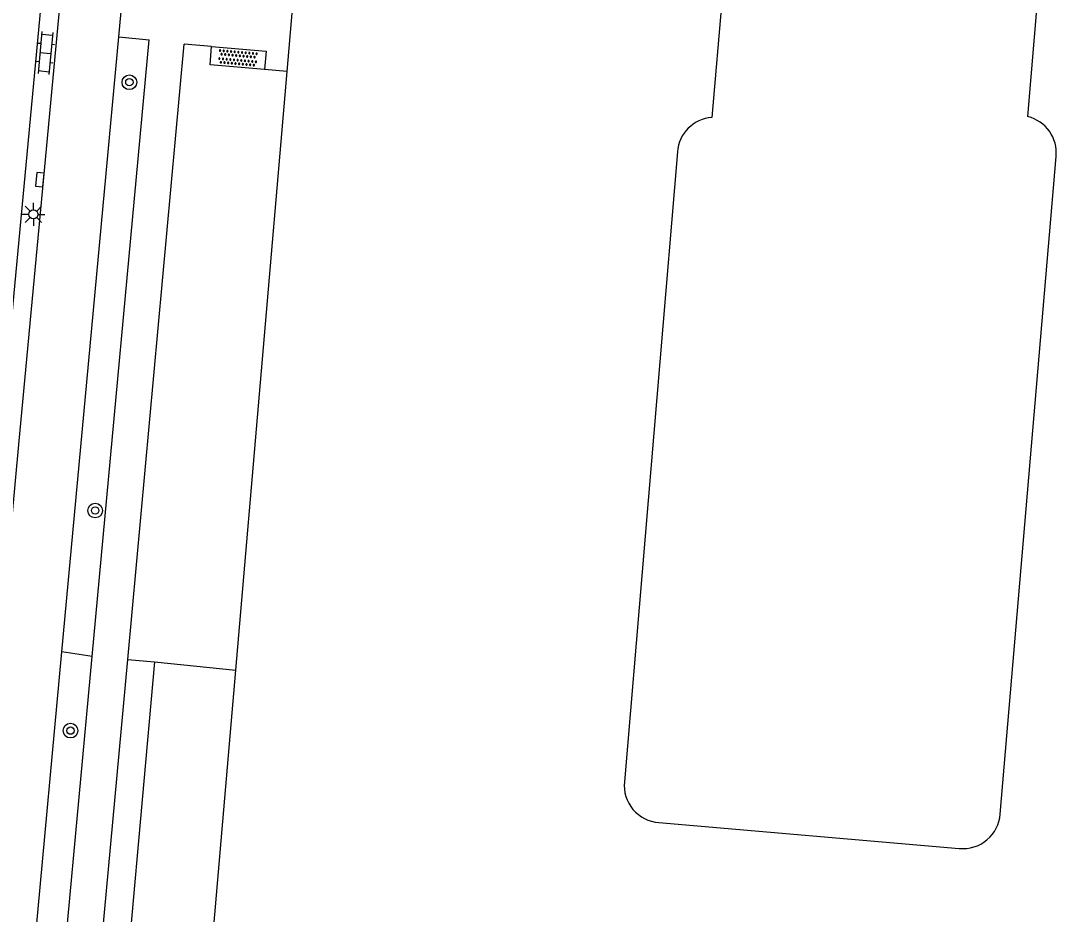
# Model space of a CAD drawing. Extents: x 132999 to 136000, y 398499 to 400501.
# Drawn here: x 134868.5 to 134925, y 398690.4 to 398739.1 of the extents above; entities that cross this region are included whole.
import ezdxf

# ---------------------------------------------------------------- set-up
doc = ezdxf.new("R2010")
doc.units = 0
for name, color, linetype in [('gg-afsc-hekwerk', 7, 'Continuous'), ('gg-bbg-hoofdgebouw', 7, 'Continuous'), ('gg-knt-verharding', 7, 'Continuous'), ('gt-grn-groengrens', 7, 'Continuous'), ('gt-symb-boom', 7, 'Continuous'), ('gt-symb-klinker verharding', 7, 'Continuous'), ('gt-symb-kolk', 7, 'Continuous'), ('gt-symb-lichtmast', 7, 'Continuous'), ('gt-symb-overige verharding', 7, 'Continuous')]:
    doc.layers.add(name, color=color, linetype=linetype)

# ---------------------------------------------------------------- blocks, each defined once
blk = doc.blocks.new('gt0-BOOM')
at = {"layer": 'gt-symb-boom'}
for radius in [0.4, 0.2]:
    blk.add_circle((0, 0), radius, dxfattribs=at)
blk = doc.blocks.new('gt0-OVH')
at = {"layer": 'gt-symb-overige verharding'}
for points in [[(-0.972, 0.298), (-0.967, 0.308), (-0.965, 0.319), (-0.966, 0.33), (-0.971, 0.34), (-0.978, 0.348), (-0.988, 0.353), (-0.999, 0.355), (-1.01, 0.354), (-1.02, 0.349), (-1.028, 0.342), (-1.033, 0.332), (-1.035, 0.321), (-1.034, 0.31), (-1.029, 0.3), (-1.022, 0.292), (-1.012, 0.287), (-1.001, 0.285), (-0.99, 0.286), (-0.98, 0.291)], [(-0.872, 0.106), (-0.867, 0.116), (-0.865, 0.126), (-0.866, 0.137), (-0.871, 0.147), (-0.878, 0.156), (-0.888, 0.161), (-0.899, 0.163), (-0.91, 0.162), (-0.92, 0.157), (-0.928, 0.15), (-0.933, 0.14), (-0.935, 0.129), (-0.934, 0.118), (-0.929, 0.108), (-0.922, 0.1), (-0.912, 0.095), (-0.901, 0.092), (-0.89, 0.094), (-0.88, 0.098)], [(-0.772, 0.298), (-0.767, 0.308), (-0.765, 0.319), (-0.766, 0.33), (-0.771, 0.34), (-0.778, 0.348), (-0.788, 0.353), (-0.799, 0.355), (-0.81, 0.354), (-0.82, 0.349), (-0.828, 0.342), (-0.833, 0.332), (-0.835, 0.321), (-0.834, 0.31), (-0.829, 0.3), (-0.822, 0.292), (-0.812, 0.287), (-0.801, 0.285), (-0.79, 0.286), (-0.78, 0.291)], [(-0.672, 0.106), (-0.667, 0.116), (-0.665, 0.126), (-0.666, 0.137), (-0.671, 0.147), (-0.678, 0.156), (-0.688, 0.161), (-0.699, 0.163), (-0.71, 0.162), (-0.72, 0.157), (-0.728, 0.15), (-0.733, 0.14), (-0.735, 0.129), (-0.734, 0.118), (-0.729, 0.108), (-0.722, 0.1), (-0.712, 0.095), (-0.701, 0.092), (-0.69, 0.094), (-0.68, 0.098)], [(-0.572, 0.298), (-0.567, 0.308), (-0.565, 0.319), (-0.566, 0.33), (-0.571, 0.34), (-0.578, 0.348), (-0.588, 0.353), (-0.599, 0.355), (-0.61, 0.354), (-0.62, 0.349), (-0.628, 0.342), (-0.633, 0.332), (-0.635, 0.321), (-0.634, 0.31), (-0.629, 0.3), (-0.622, 0.292), (-0.612, 0.287), (-0.601, 0.285), (-0.59, 0.286), (-0.58, 0.291)], [(-0.472, 0.106), (-0.467, 0.116), (-0.465, 0.126), (-0.466, 0.137), (-0.471, 0.147), (-0.478, 0.156), (-0.488, 0.161), (-0.499, 0.163), (-0.51, 0.162), (-0.52, 0.157), (-0.528, 0.15), (-0.533, 0.14), (-0.535, 0.129), (-0.534, 0.118), (-0.529, 0.108), (-0.522, 0.1), (-0.512, 0.095), (-0.501, 0.092), (-0.49, 0.094), (-0.48, 0.098)], [(-0.372, 0.298), (-0.367, 0.308), (-0.365, 0.319), (-0.366, 0.33), (-0.371, 0.34), (-0.378, 0.348), (-0.388, 0.353), (-0.399, 0.355), (-0.41, 0.354), (-0.42, 0.349), (-0.428, 0.342), (-0.433, 0.332), (-0.435, 0.321), (-0.434, 0.31), (-0.429, 0.3), (-0.422, 0.292), (-0.412, 0.287), (-0.401, 0.285), (-0.39, 0.286), (-0.38, 0.291)], [(-0.272, 0.106), (-0.267, 0.116), (-0.265, 0.126), (-0.266, 0.137), (-0.271, 0.147), (-0.278, 0.156), (-0.288, 0.161), (-0.299, 0.163), (-0.31, 0.162), (-0.32, 0.157), (-0.328, 0.15), (-0.333, 0.14), (-0.335, 0.129), (-0.334, 0.118), (-0.329, 0.108), (-0.322, 0.1), (-0.312, 0.095), (-0.301, 0.092), (-0.29, 0.094), (-0.28, 0.098)], [(-0.172, 0.298), (-0.167, 0.308), (-0.165, 0.319), (-0.166, 0.33), (-0.171, 0.34), (-0.178, 0.348), (-0.188, 0.353), (-0.199, 0.355), (-0.21, 0.354), (-0.22, 0.349), (-0.228, 0.342), (-0.233, 0.332), (-0.235, 0.321), (-0.234, 0.31), (-0.229, 0.3), (-0.222, 0.292), (-0.212, 0.287), (-0.201, 0.285), (-0.19, 0.286), (-0.18, 0.291)], [(-0.072, 0.106), (-0.067, 0.116), (-0.065, 0.126), (-0.066, 0.137), (-0.071, 0.147), (-0.078, 0.156), (-0.088, 0.161), (-0.099, 0.163), (-0.11, 0.162), (-0.12, 0.157), (-0.128, 0.15), (-0.133, 0.14), (-0.135, 0.129), (-0.134, 0.118), (-0.129, 0.108), (-0.122, 0.1), (-0.112, 0.095), (-0.101, 0.092), (-0.09, 0.094), (-0.08, 0.098)], [(0.028, 0.298), (0.033, 0.308), (0.035, 0.319), (0.034, 0.33), (0.029, 0.34), (0.022, 0.348), (0.012, 0.353), (0.001, 0.355), (-0.01, 0.354), (-0.02, 0.349), (-0.028, 0.342), (-0.033, 0.332), (-0.035, 0.321), (-0.034, 0.31), (-0.029, 0.3), (-0.022, 0.292), (-0.012, 0.287), (-0.001, 0.285), (0.01, 0.286), (0.02, 0.291)], [(0.128, 0.106), (0.133, 0.116), (0.135, 0.126), (0.134, 0.137), (0.129, 0.147), (0.122, 0.156), (0.112, 0.161), (0.101, 0.163), (0.09, 0.162), (0.08, 0.157), (0.072, 0.15), (0.067, 0.14), (0.065, 0.129), (0.066, 0.118), (0.071, 0.108), (0.078, 0.1), (0.088, 0.095), (0.099, 0.092), (0.11, 0.094), (0.12, 0.098)], [(0.228, 0.298), (0.233, 0.308), (0.235, 0.319), (0.234, 0.33), (0.229, 0.34), (0.222, 0.348), (0.212, 0.353), (0.201, 0.355), (0.19, 0.354), (0.18, 0.349), (0.172, 0.342), (0.167, 0.332), (0.165, 0.321), (0.166, 0.31), (0.171, 0.3), (0.178, 0.292), (0.188, 0.287), (0.199, 0.285), (0.21, 0.286), (0.22, 0.291)], [(0.328, 0.106), (0.333, 0.116), (0.335, 0.126), (0.334, 0.137), (0.329, 0.147), (0.322, 0.156), (0.312, 0.161), (0.301, 0.163), (0.29, 0.162), (0.28, 0.157), (0.272, 0.15), (0.267, 0.14), (0.265, 0.129), (0.266, 0.118), (0.271, 0.108), (0.278, 0.1), (0.288, 0.095), (0.299, 0.092), (0.31, 0.094), (0.32, 0.098)], [(0.428, 0.298), (0.433, 0.308), (0.435, 0.319), (0.434, 0.33), (0.429, 0.34), (0.422, 0.348), (0.412, 0.353), (0.401, 0.355), (0.39, 0.354), (0.38, 0.349), (0.372, 0.342), (0.367, 0.332), (0.365, 0.321), (0.366, 0.31), (0.371, 0.3), (0.378, 0.292), (0.388, 0.287), (0.399, 0.285), (0.41, 0.286), (0.42, 0.291)], [(0.528, 0.106), (0.533, 0.116), (0.535, 0.126), (0.534, 0.137), (0.529, 0.147), (0.522, 0.156), (0.512, 0.161), (0.501, 0.163), (0.49, 0.162), (0.48, 0.157), (0.472, 0.15), (0.467, 0.14), (0.465, 0.129), (0.466, 0.118), (0.471, 0.108), (0.478, 0.1), (0.488, 0.095), (0.499, 0.092), (0.51, 0.094), (0.52, 0.098)], [(0.628, 0.298), (0.633, 0.308), (0.635, 0.319), (0.634, 0.33), (0.629, 0.34), (0.622, 0.348), (0.612, 0.353), (0.601, 0.355), (0.59, 0.354), (0.58, 0.349), (0.572, 0.342), (0.567, 0.332), (0.565, 0.321), (0.566, 0.31), (0.571, 0.3), (0.578, 0.292), (0.588, 0.287), (0.599, 0.285), (0.61, 0.286), (0.62, 0.291)], [(0.728, 0.106), (0.733, 0.116), (0.735, 0.126), (0.734, 0.137), (0.729, 0.147), (0.722, 0.156), (0.712, 0.161), (0.701, 0.163), (0.69, 0.162), (0.68, 0.157), (0.672, 0.15), (0.667, 0.14), (0.665, 0.129), (0.666, 0.118), (0.671, 0.108), (0.678, 0.1), (0.688, 0.095), (0.699, 0.092), (0.71, 0.094), (0.72, 0.098)], [(0.828, 0.298), (0.833, 0.308), (0.835, 0.319), (0.834, 0.33), (0.829, 0.34), (0.822, 0.348), (0.812, 0.353), (0.801, 0.355), (0.79, 0.354), (0.78, 0.349), (0.772, 0.342), (0.767, 0.332), (0.765, 0.321), (0.766, 0.31), (0.771, 0.3), (0.778, 0.292), (0.788, 0.287), (0.799, 0.285), (0.81, 0.286), (0.82, 0.291)], [(0.928, 0.106), (0.933, 0.116), (0.935, 0.126), (0.934, 0.137), (0.929, 0.147), (0.922, 0.156), (0.912, 0.161), (0.901, 0.163), (0.89, 0.162), (0.88, 0.157), (0.872, 0.15), (0.867, 0.14), (0.865, 0.129), (0.866, 0.118), (0.871, 0.108), (0.878, 0.1), (0.888, 0.095), (0.899, 0.092), (0.91, 0.094), (0.92, 0.098)], [(1.028, 0.298), (1.033, 0.308), (1.035, 0.319), (1.034, 0.33), (1.029, 0.34), (1.022, 0.348), (1.012, 0.353), (1.001, 0.355), (0.99, 0.354), (0.98, 0.349), (0.972, 0.342), (0.967, 0.332), (0.965, 0.321), (0.966, 0.31), (0.971, 0.3), (0.978, 0.292), (0.988, 0.287), (0.999, 0.285), (1.01, 0.286), (1.02, 0.291)], [(-0.972, -0.142), (-0.967, -0.132), (-0.965, -0.121), (-0.966, -0.11), (-0.971, -0.1), (-0.978, -0.092), (-0.988, -0.087), (-0.999, -0.085), (-1.01, -0.086), (-1.02, -0.091), (-1.028, -0.098), (-1.033, -0.108), (-1.035, -0.119), (-1.034, -0.13), (-1.029, -0.14), (-1.022, -0.148), (-1.012, -0.153), (-1.001, -0.155), (-0.99, -0.154), (-0.98, -0.149)], [(-0.872, -0.334), (-0.867, -0.324), (-0.865, -0.314), (-0.866, -0.303), (-0.871, -0.293), (-0.878, -0.284), (-0.888, -0.279), (-0.899, -0.277), (-0.91, -0.278), (-0.92, -0.283), (-0.928, -0.29), (-0.933, -0.3), (-0.935, -0.311), (-0.934, -0.322), (-0.929, -0.332), (-0.922, -0.34), (-0.912, -0.345), (-0.901, -0.348), (-0.89, -0.346), (-0.88, -0.342)], [(-0.772, -0.142), (-0.767, -0.132), (-0.765, -0.121), (-0.766, -0.11), (-0.771, -0.1), (-0.778, -0.092), (-0.788, -0.087), (-0.799, -0.085), (-0.81, -0.086), (-0.82, -0.091), (-0.828, -0.098), (-0.833, -0.108), (-0.835, -0.119), (-0.834, -0.13), (-0.829, -0.14), (-0.822, -0.148), (-0.812, -0.153), (-0.801, -0.155), (-0.79, -0.154), (-0.78, -0.149)], [(-0.672, -0.334), (-0.667, -0.324), (-0.665, -0.314), (-0.666, -0.303), (-0.671, -0.293), (-0.678, -0.284), (-0.688, -0.279), (-0.699, -0.277), (-0.71, -0.278), (-0.72, -0.283), (-0.728, -0.29), (-0.733, -0.3), (-0.735, -0.311), (-0.734, -0.322), (-0.729, -0.332), (-0.722, -0.34), (-0.712, -0.345), (-0.701, -0.348), (-0.69, -0.346), (-0.68, -0.342)], [(-0.572, -0.142), (-0.567, -0.132), (-0.565, -0.121), (-0.566, -0.11), (-0.571, -0.1), (-0.578, -0.092), (-0.588, -0.087), (-0.599, -0.085), (-0.61, -0.086), (-0.62, -0.091), (-0.628, -0.098), (-0.633, -0.108), (-0.635, -0.119), (-0.634, -0.13), (-0.629, -0.14), (-0.622, -0.148), (-0.612, -0.153), (-0.601, -0.155), (-0.59, -0.154), (-0.58, -0.149)], [(-0.472, -0.334), (-0.467, -0.324), (-0.465, -0.314), (-0.466, -0.303), (-0.471, -0.293), (-0.478, -0.284), (-0.488, -0.279), (-0.499, -0.277), (-0.51, -0.278), (-0.52, -0.283), (-0.528, -0.29), (-0.533, -0.3), (-0.535, -0.311), (-0.534, -0.322), (-0.529, -0.332), (-0.522, -0.34), (-0.512, -0.345), (-0.501, -0.348), (-0.49, -0.346), (-0.48, -0.342)], [(-0.372, -0.142), (-0.367, -0.132), (-0.365, -0.121), (-0.366, -0.11), (-0.371, -0.1), (-0.378, -0.092), (-0.388, -0.087), (-0.399, -0.085), (-0.41, -0.086), (-0.42, -0.091), (-0.428, -0.098), (-0.433, -0.108), (-0.435, -0.119), (-0.434, -0.13), (-0.429, -0.14), (-0.422, -0.148), (-0.412, -0.153), (-0.401, -0.155), (-0.39, -0.154), (-0.38, -0.149)], [(-0.272, -0.334), (-0.267, -0.324), (-0.265, -0.314), (-0.266, -0.303), (-0.271, -0.293), (-0.278, -0.284), (-0.288, -0.279), (-0.299, -0.277), (-0.31, -0.278), (-0.32, -0.283), (-0.328, -0.29), (-0.333, -0.3), (-0.335, -0.311), (-0.334, -0.322), (-0.329, -0.332), (-0.322, -0.34), (-0.312, -0.345), (-0.301, -0.348), (-0.29, -0.346), (-0.28, -0.342)], [(-0.172, -0.142), (-0.167, -0.132), (-0.165, -0.121), (-0.166, -0.11), (-0.171, -0.1), (-0.178, -0.092), (-0.188, -0.087), (-0.199, -0.085), (-0.21, -0.086), (-0.22, -0.091), (-0.228, -0.098), (-0.233, -0.108), (-0.235, -0.119), (-0.234, -0.13), (-0.229, -0.14), (-0.222, -0.148), (-0.212, -0.153), (-0.201, -0.155), (-0.19, -0.154), (-0.18, -0.149)], [(-0.072, -0.334), (-0.067, -0.324), (-0.065, -0.314), (-0.066, -0.303), (-0.071, -0.293), (-0.078, -0.284), (-0.088, -0.279), (-0.099, -0.277), (-0.11, -0.278), (-0.12, -0.283), (-0.128, -0.29), (-0.133, -0.3), (-0.135, -0.311), (-0.134, -0.322), (-0.129, -0.332), (-0.122, -0.34), (-0.112, -0.345), (-0.101, -0.348), (-0.09, -0.346), (-0.08, -0.342)], [(0.028, -0.142), (0.033, -0.132), (0.035, -0.121), (0.034, -0.11), (0.029, -0.1), (0.022, -0.092), (0.012, -0.087), (0.001, -0.085), (-0.01, -0.086), (-0.02, -0.091), (-0.028, -0.098), (-0.033, -0.108), (-0.035, -0.119), (-0.034, -0.13), (-0.029, -0.14), (-0.022, -0.148), (-0.012, -0.153), (-0.001, -0.155), (0.01, -0.154), (0.02, -0.149)], [(0.128, -0.334), (0.133, -0.324), (0.135, -0.314), (0.134, -0.303), (0.129, -0.293), (0.122, -0.284), (0.112, -0.279), (0.101, -0.277), (0.09, -0.278), (0.08, -0.283), (0.072, -0.29), (0.067, -0.3), (0.065, -0.311), (0.066, -0.322), (0.071, -0.332), (0.078, -0.34), (0.088, -0.345), (0.099, -0.348), (0.11, -0.346), (0.12, -0.342)], [(0.228, -0.142), (0.233, -0.132), (0.235, -0.121), (0.234, -0.11), (0.229, -0.1), (0.222, -0.092), (0.212, -0.087), (0.201, -0.085), (0.19, -0.086), (0.18, -0.091), (0.172, -0.098), (0.167, -0.108), (0.165, -0.119), (0.166, -0.13), (0.171, -0.14), (0.178, -0.148), (0.188, -0.153), (0.199, -0.155), (0.21, -0.154), (0.22, -0.149)], [(0.328, -0.334), (0.333, -0.324), (0.335, -0.314), (0.334, -0.303), (0.329, -0.293), (0.322, -0.284), (0.312, -0.279), (0.301, -0.277), (0.29, -0.278), (0.28, -0.283), (0.272, -0.29), (0.267, -0.3), (0.265, -0.311), (0.266, -0.322), (0.271, -0.332), (0.278, -0.34), (0.288, -0.345), (0.299, -0.348), (0.31, -0.346), (0.32, -0.342)], [(0.428, -0.142), (0.433, -0.132), (0.435, -0.121), (0.434, -0.11), (0.429, -0.1), (0.422, -0.092), (0.412, -0.087), (0.401, -0.085), (0.39, -0.086), (0.38, -0.091), (0.372, -0.098), (0.367, -0.108), (0.365, -0.119), (0.366, -0.13), (0.371, -0.14), (0.378, -0.148), (0.388, -0.153), (0.399, -0.155), (0.41, -0.154), (0.42, -0.149)], [(0.528, -0.334), (0.533, -0.324), (0.535, -0.314), (0.534, -0.303), (0.529, -0.293), (0.522, -0.284), (0.512, -0.279), (0.501, -0.277), (0.49, -0.278), (0.48, -0.283), (0.472, -0.29), (0.467, -0.3), (0.465, -0.311), (0.466, -0.322), (0.471, -0.332), (0.478, -0.34), (0.488, -0.345), (0.499, -0.348), (0.51, -0.346), (0.52, -0.342)], [(0.628, -0.142), (0.633, -0.132), (0.635, -0.121), (0.634, -0.11), (0.629, -0.1), (0.622, -0.092), (0.612, -0.087), (0.601, -0.085), (0.59, -0.086), (0.58, -0.091), (0.572, -0.098), (0.567, -0.108), (0.565, -0.119), (0.566, -0.13), (0.571, -0.14), (0.578, -0.148), (0.588, -0.153), (0.599, -0.155), (0.61, -0.154), (0.62, -0.149)], [(0.728, -0.334), (0.733, -0.324), (0.735, -0.314), (0.734, -0.303), (0.729, -0.293), (0.722, -0.284), (0.712, -0.279), (0.701, -0.277), (0.69, -0.278), (0.68, -0.283), (0.672, -0.29), (0.667, -0.3), (0.665, -0.311), (0.666, -0.322), (0.671, -0.332), (0.678, -0.34), (0.688, -0.345), (0.699, -0.348), (0.71, -0.346), (0.72, -0.342)], [(0.828, -0.142), (0.833, -0.132), (0.835, -0.121), (0.834, -0.11), (0.829, -0.1), (0.822, -0.092), (0.812, -0.087), (0.801, -0.085), (0.79, -0.086), (0.78, -0.091), (0.772, -0.098), (0.767, -0.108), (0.765, -0.119), (0.766, -0.13), (0.771, -0.14), (0.778, -0.148), (0.788, -0.153), (0.799, -0.155), (0.81, -0.154), (0.82, -0.149)], [(0.928, -0.334), (0.933, -0.324), (0.935, -0.314), (0.934, -0.303), (0.929, -0.293), (0.922, -0.284), (0.912, -0.279), (0.901, -0.277), (0.89, -0.278), (0.88, -0.283), (0.872, -0.29), (0.867, -0.3), (0.865, -0.311), (0.866, -0.322), (0.871, -0.332), (0.878, -0.34), (0.888, -0.345), (0.899, -0.348), (0.91, -0.346), (0.92, -0.342)], [(1.028, -0.142), (1.033, -0.132), (1.035, -0.121), (1.034, -0.11), (1.029, -0.1), (1.022, -0.092), (1.012, -0.087), (1.001, -0.085), (0.99, -0.086), (0.98, -0.091), (0.972, -0.098), (0.967, -0.108), (0.965, -0.119), (0.966, -0.13), (0.971, -0.14), (0.978, -0.148), (0.988, -0.153), (0.999, -0.155), (1.01, -0.154), (1.02, -0.149)]]:
    blk.add_lwpolyline(points, close=True, dxfattribs=at)
blk = doc.blocks.new('gt0-LMAST')
at = {"layer": 'gt-symb-lichtmast'}
for p, q in [((-0.005, 0.246), (-0.005, 0.621)), ((-0.182, 0.173), (-0.447, 0.438)), ((0.172, 0.173), (0.437, 0.438)), ((-0.255, -0.004), (-0.63, -0.004)), ((-0.182, -0.181), (-0.447, -0.446)), ((-0.005, -0.254), (-0.005, -0.629)), ((0.437, -0.446), (0.172, -0.181)), ((0.245, -0.004), (0.62, -0.004))]:
    blk.add_line(p, q, dxfattribs=at)
blk.add_circle((-0.005, -0.004), 0.25, dxfattribs=at)
blk = doc.blocks.new('gt0-KOLK')
at = {"layer": 'gt-symb-kolk'}
blk.add_lwpolyline([(0, 0), (0.375, 0), (0.375, 0.4), (-0.375, 0.4), (-0.375, 0), (0, 0)], dxfattribs=at)
blk = doc.blocks.new('gt0-KL1')
at = {"layer": 'gt-symb-klinker verharding'}
for p, q in [((-1.15, 0.3), (1.15, 0.3)), ((-1, -0.3), (-1, 0.3)), ((-0.5, 0.3), (-0.5, 0.45)), ((0, -0.3), (0, 0.3)), ((0.5, 0.3), (0.5, 0.45)), ((1, -0.3), (1, 0.3)), ((-1.15, -0.3), (1.15, -0.3)), ((-0.5, -0.45), (-0.5, -0.3)), ((0.5, -0.45), (0.5, -0.3))]:
    blk.add_line(p, q, dxfattribs=at)

msp = doc.modelspace()

# ---------------------------------------------------------------- linework, layer by layer
at = {"layer": 'gg-afsc-hekwerk'}
for p, q in [((134883.071, 398736.302), (134883.451, 398740.764)), ((134880.264, 398703.664), (134883.071, 398736.302)), ((134877.582, 398672.578), (134880.264, 398703.664))]:
    msp.add_line(p, q, dxfattribs=at)
at = {"layer": 'gg-bbg-hoofdgebouw'}
for p, q in [((134907.924, 398753.717), (134906.207, 398733.796)), ((134923.415, 398733.844), (134924.859, 398750.756)), ((134904.323, 398731.926), (134901.438, 398697.585)), ((134921.909, 398695.822), (134924.957, 398731.671)), ((134903.313, 398695.356), (134919.68, 398693.947))]:
    msp.add_line(p, q, dxfattribs=at)
for centre, radius, start, end in [((134906.346, 398731.772), 2.029, 93.9362, 175.6364), ((134922.94, 398731.873), 2.027, 354.2664, 76.454), ((134903.459, 398697.382), 2.031, 174.2637, 265.8764), ((134919.883, 398695.968), 2.031, 264.2555, 355.8845)]:
    msp.add_arc(centre, radius, start, end, dxfattribs=at)
at = {"layer": 'gg-knt-verharding'}
for p, q in [((134873.897, 398738.193), (134874.081, 398740.169)), ((134873.897, 398738.193), (134875.553, 398738.04)), ((134872.445, 398704.408), (134875.553, 398738.04)), ((134874.374, 398704.248), (134877.446, 398737.787)), ((134878.935, 398737.66), (134877.446, 398737.787)), ((134883.071, 398736.302), (134881.832, 398736.408)), ((134868.78, 398682.96), (134870.79, 398704.668)), ((134870.448, 398682.792), (134872.445, 398704.408)), ((134871.564, 398673.575), (134874.374, 398704.248))]:
    msp.add_line(p, q, dxfattribs=at)
for points in [[(134873.098, 398776.827), (134864.39, 398684.033), (134865.507, 398683.931)], [(134865.507, 398683.931), (134865.529, 398684.452), (134868.443, 398715.965), (134874.125, 398776.714)], [(134870.79, 398704.668), (134873.109, 398729.755), (134873.897, 398738.193)], [(134881.832, 398736.408), (134878.867, 398736.66), (134878.935, 398737.66)], [(134878.935, 398737.66), (134881.917, 398737.405), (134881.832, 398736.408)]]:
    msp.add_lwpolyline(points, dxfattribs=at)
at = {"layer": 'gt-grn-groengrens'}
for p, q in [((134872.445, 398704.408), (134870.79, 398704.668)), ((134874.374, 398704.248), (134875.827, 398704.113)), ((134875.827, 398704.113), (134873.109, 398673.457)), ((134875.827, 398704.113), (134880.264, 398703.664))]:
    msp.add_line(p, q, dxfattribs=at)

# ---------------------------------------------------------------- block references
at = {"layer": 'gt-symb-boom'}
for p, rotation in [((134874.466, 398735.719), -5.455251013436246), ((134871.258, 398700.369), -4.877880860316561)]:
    msp.add_blockref('gt0-BOOM', p, dxfattribs=dict(at, rotation=rotation))
msp.add_blockref('gt0-BOOM', (134872.602, 398712.367), dxfattribs=at)
at = {"layer": 'gt-symb-klinker verharding', "rotation": -95.33444003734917}
msp.add_blockref('gt0-KL1', (134869.894, 398737.319), dxfattribs=at)
at = {"layer": 'gt-symb-kolk', "rotation": 84.66601980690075}
msp.add_blockref('gt0-KOLK', (134869.788, 398730.393), dxfattribs=at)
at = {"layer": 'gt-symb-lichtmast'}
msp.add_blockref('gt0-LMAST', (134869.243, 398728.519), dxfattribs=at)
at = {"layer": 'gt-symb-overige verharding', "rotation": -4.992081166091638}
msp.add_blockref('gt0-OVH', (134880.375, 398737.041), dxfattribs=at)

doc.saveas('drawing.dxf')
